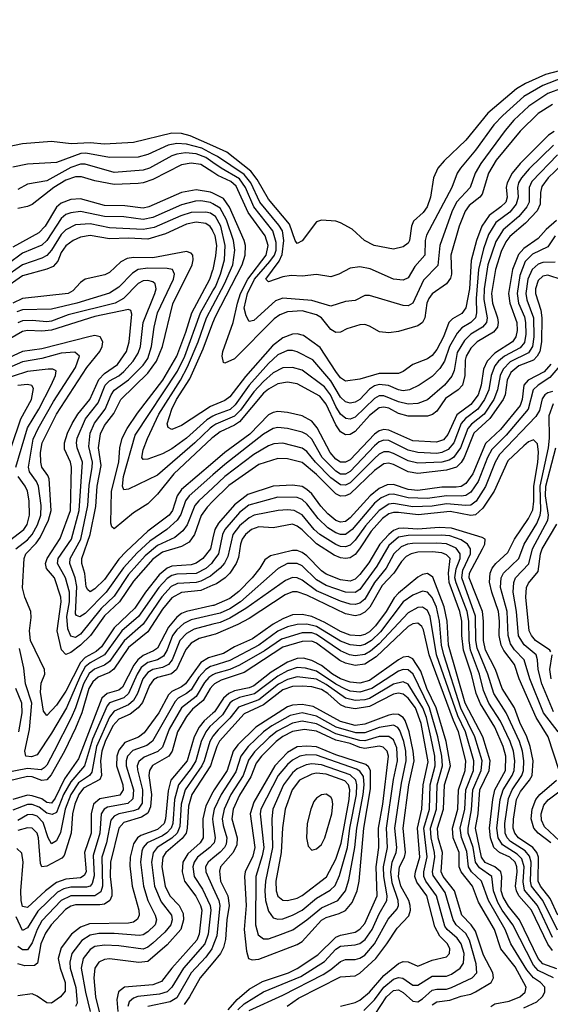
# Model space of a CAD drawing. Header units: inches. Extents: x 501365 to 657855, y 482276 to 547543.
# Tile 768 of 957: x 609198 to 611400, y 533059 to 537147. Entities that reach past the tile are written whole.
import ezdxf

# ---------------------------------------------------------------- set-up
doc = ezdxf.new("R2010")
doc.units = ezdxf.units.IN
doc.header["$MEASUREMENT"] = 0
doc.layers.add('A6503', color=7, linetype='Continuous')
doc.layers.add('A6513', color=7, linetype='Continuous')

msp = doc.modelspace()

# ---------------------------------------------------------------- linework, layer by layer
at = {"layer": 'A6503', "color": 5}
for points, elevation in [([(610000, 536623), (609905.3, 536665.3), (609870, 536674.3), (609830, 536675.7), (609670, 536637), (609550, 536630.3), (609490, 536636.2), (609411.1, 536631.1), (609330, 536641.1), (609210, 536631.4), (609150, 536619.5), (609050, 536624.8), (608947.3, 536670), (608926, 536710), (608819.7, 536830), (608774.9, 536914.9), (608730, 536965.2), (608710, 536998.9), (608699, 537050), (608696.6, 537176.6)], 3020), ([(610000, 536588.9), (609953.3, 536613.3), (609890, 536630.9), (609850, 536633.6), (609814.3, 536625.7), (609730, 536587.6), (609690, 536576.4), (609570, 536574.7), (609472.8, 536592.8), (609451.9, 536591.9), (609350, 536554.1), (609230, 536547.3), (609170, 536535.3)], 3040), ([(610000, 536554), (609970, 536575.1), (609930, 536590.3), (609886.3, 536593.7), (609850.8, 536589.2), (609830, 536581.4), (609737, 536530), (609710, 536521.9), (609590, 536513.2), (609470, 536547.2), (609450, 536547.6), (609410, 536533.2), (609310, 536478.2), (609230, 536464.2), (609190, 536442.6)], 3060), ([(610000, 536513.4), (609950, 536545.7), (609910, 536550.9), (609870, 536544.7), (609750, 536483.1), (609710, 536469.1), (609690, 536467), (609590, 536463.4), (609510, 536478.5), (609455, 536495), (609430, 536494.8), (609390, 536480.2), (609339.6, 536450), (609250, 536379.9), (609230, 536371.2), (609190, 536363.5)], 3080), ([(610000, 536426.6), (609990, 536431.6), (609930, 536441.1), (609870, 536429.4), (609734.1, 536370), (609710, 536365.2), (609634.6, 536374.6), (609550, 536375), (609450, 536403.5), (609410, 536400.8), (609370, 536384.7), (609350, 536368.3), (609303.1, 536290), (609277.8, 536262.2), (609170, 536202.7)], 3120), ([(610000, 536382.9), (609990, 536388.8), (609950, 536394.6), (609927, 536393), (609870, 536378.8), (609750, 536325.8), (609710, 536316.9), (609630, 536329), (609550, 536330.4), (609450, 536351.4), (609410, 536345.5), (609390, 536338), (609370, 536322.1), (609310, 536230.6), (609290, 536211.1), (609210, 536177.7), (609150, 536133.2)], 3140), ([(610000, 536337), (609990, 536343.3), (609970, 536348.2), (609910, 536346.2), (609866.7, 536333.3), (609756.2, 536283.9), (609710, 536275.4), (609570, 536282.6), (609490, 536300.2), (609430, 536295.4), (609390, 536274.3), (609370, 536255.3), (609329.6, 536190.4), (609310, 536167.9), (609290, 536156.8), (609210, 536129.5), (609130, 536074)], 3160), ([(610000, 536268.6), (609996.3, 536276.4), (609988.2, 536288.2), (609970, 536300.3), (609930, 536305.9), (609890, 536298.3), (609802.5, 536257.5), (609730, 536235.4), (609650, 536240.1), (609570, 536237.2), (609490, 536250.8), (609450, 536244.9), (609419.3, 536230), (609390, 536208.7), (609370, 536180.5), (609355.8, 536144.2), (609337, 536123), (609310, 536111), (609210, 536083.7), (609130, 536027.7)], 3180), ([(610000, 535308), (609870, 535196.8), (609852, 535170), (609832.8, 535110), (609818.5, 535090), (609730, 535023.4), (609640.1, 534939.9), (609610, 534907.6), (609550, 534823.4), (609510, 534784), (609490, 534772.1), (609480.2, 534780.2), (609473.2, 534793.2), (609467.7, 534847.7), (609455.1, 534890), (609455.5, 534910), (609490.1, 535009.9), (609513.3, 535126.7), (609520, 535210), (609536.5, 535296.5), (609525.1, 535370), (609532.7, 535427.3), (609550, 535461.8), (609588, 535512), (609617.4, 535570), (609730, 535679.8), (609766, 535730), (609790.8, 535790), (609833.2, 535966.8), (609913.8, 536130), (609918.4, 536150), (609916.1, 536170), (609910, 536178.3), (609890, 536184.1), (609750, 536157.8), (609670, 536159.3), (609644.5, 536155.5), (609618.3, 536141.7), (609570, 536098.1), (609551.7, 536088.3), (609470, 536069.9), (609450, 536055.8), (609418.5, 536021.5), (609399, 536010), (609210, 535989.5), (609170, 535970.4)], 3220), ([(610000, 535256.9), (609901.3, 535170), (609886.7, 535150), (609867, 535093), (609851.1, 535068.9), (609809.2, 535030.8), (609737.8, 534982.2), (609685.6, 534934.4), (609628.1, 534871.9), (609557.2, 534770), (609470, 534681.2), (609448, 534668), (609434.1, 534674.1), (609430, 534680.9), (609434.6, 534794.6), (609428.7, 534830), (609405.6, 534890), (609407.6, 534910), (609451.5, 534990), (609481.2, 535130), (609486.7, 535213.3), (609499.1, 535290), (609499.6, 535310), (609484.6, 535375.4), (609491, 535430), (609507.7, 535472.3), (609553.1, 535530), (609577.3, 535590), (609590, 535608.6), (609650, 535651.9), (609710, 535713.1), (609730, 535741.1), (609745.5, 535790), (609755.7, 535870), (609770.2, 535930), (609835.6, 536070), (609840.5, 536090), (609832, 536110), (609810, 536114.6), (609730, 536115.7), (609690.2, 536109.8), (609665.5, 536094.4), (609610, 536036.5), (609570, 536011.3), (609435.5, 535970), (609330, 535945.2), (609210, 535942.1), (609186.4, 535933.6)], 3240), ([(610000, 535413.1), (609996.1, 535410), (609837.7, 535262.3), (609770, 535177.4), (609730, 535137.1), (609670, 535100.4), (609590, 535034), (609581, 535041), (609576.5, 535056.5), (609579.2, 535190), (609608.9, 535310), (609612.9, 535370), (609622.8, 535410), (609643.9, 535450), (609686.7, 535513.3), (609792.7, 535650), (609849.8, 535750), (609887.7, 535850), (609912.3, 535930), (609987, 536070), (610000, 536108.9)], 3180), ([(610000, 535204.1), (609941.6, 535150), (609924.8, 535130), (609893, 535050), (609875, 535025), (609842.2, 534997.8), (609770, 534963.6), (609718.9, 534921.1), (609650, 534844), (609590, 534754.2), (609536.7, 534703.3), (609450, 534595.4), (609430, 534582.8), (609410, 534588.3), (609397.8, 534617.8), (609393.8, 534670), (609404.3, 534730), (609404, 534770), (609388.5, 534830), (609354.4, 534890), (609357.5, 534910), (609412.9, 534990), (609444.4, 535110), (609458.4, 535310), (609436.8, 535370), (609433.6, 535390), (609436.5, 535410), (609470.4, 535490), (609524.1, 535555.9), (609552, 535630), (609570, 535647.1), (609610, 535669.1), (609630, 535685.9), (609669.4, 535730), (609690, 535762), (609698.9, 535790), (609710.2, 535889.8), (609758.9, 536010), (609764.3, 536030), (609760.7, 536050), (609750, 536058.7), (609730, 536065), (609710, 536062.5), (609690, 536051.5), (609628.4, 535990), (609593.6, 535970), (609398.9, 535921.1), (609330, 535895.3), (609310, 535892.4), (609250, 535897.9), (609210, 535896.5), (609190, 535888.3)], 3260), ([(610000, 535459.2), (609988.3, 535451.7), (609925.4, 535390), (609770, 535256), (609650, 535197.9), (609630, 535195.8), (609625.1, 535210), (609628.4, 535250), (609677.2, 535422.8), (609852.3, 535687.7), (609882.8, 535750), (609947.7, 535930), (610000, 536021.3)], 3160), ([(610000, 535147.7), (609976.1, 535123.9), (609951.8, 535088.2), (609923, 535010), (609901.3, 534978.7), (609870, 534959.7), (609790, 534936.4), (609750, 534907.1), (609670, 534816), (609612.1, 534730), (609550, 534672.3), (609491.8, 534590), (609450, 534550), (609410, 534519.4), (609390, 534511.1), (609371.2, 534531.2), (609352.7, 534610), (609370, 534729.9), (609368.2, 534750), (609341.8, 534830), (609308.5, 534868.5), (609305, 534890), (609311.7, 534910), (609366.1, 534993.9), (609408.2, 535110), (609413.5, 535290), (609409.4, 535310), (609384.2, 535364.2), (609383.2, 535390), (609395.8, 535430), (609415.3, 535470), (609438.8, 535510), (609489.3, 535570.7), (609526.1, 535653.9), (609550, 535678), (609604, 535716), (609641.2, 535770), (609652, 535810), (609664, 535924), (609659.3, 535939.3), (609650, 535943.4), (609510, 535915.1), (609330, 535858.2), (609290, 535854.1), (609230, 535856.5), (609210, 535852.4), (609130, 535807.4)], 3280), ([(610000, 535500.6), (609974.4, 535485.6), (609890.1, 535410), (609830, 535365), (609790, 535344.1), (609730, 535322.9), (609710, 535321.2), (609705.4, 535330), (609710, 535361.5), (609728.1, 535408.1), (609776, 535510), (609866, 535650), (609894.4, 535705.6), (609938.2, 535810), (609973.2, 535910), (610000, 535959.8)], 3140), ([(610000, 535545.9), (609990, 535541.8), (609870, 535462.9), (609830, 535445.9), (609814.5, 535454.5), (609809.9, 535469.9), (609829.6, 535529.6), (609849.4, 535570), (609903.9, 535656.1), (609959.3, 535780.7), (610000, 535888)], 3120), ([(610000, 534996.2), (609989.2, 534950), (609958.7, 534910), (609930, 534890.4), (609910, 534883.8), (609830, 534878.4), (609809.4, 534870), (609777.2, 534842.8), (609720.3, 534770), (609675.8, 534704.2), (609590, 534623), (609537.2, 534542.8), (609515.4, 534524.6), (609470, 534499), (609450, 534478.9), (609390, 534359.3), (609350, 534300.9), (609310, 534258), (609297, 534277), (609284.3, 534355.7), (609287.2, 534392.8), (609302, 534430), (609300.2, 534450), (609242.4, 534570), (609238.5, 534610), (609245.7, 534665.7), (609244.2, 534690), (609218.8, 534750), (609208.8, 534788.8), (609215.8, 534910), (609223.5, 534930), (609266, 534974), (609282.5, 534997.5), (609316.8, 535070), (609328.8, 535110), (609320.6, 535240.6), (609315.3, 535255.3), (609289.9, 535290), (609285, 535310), (609283.6, 535350), (609291.3, 535390), (609350.6, 535509.4), (609476.9, 535703.1), (609530, 535770.1), (609540.7, 535790), (609542.7, 535810), (609532.1, 535830), (609510, 535835.3), (609490, 535832.4), (609290, 535780.3), (609210, 535770.2), (609110, 535723.8)], 3320), ([(609182, 534950), (609230, 534988.1), (609250.1, 535009.9), (609272, 535050), (609285.1, 535090), (609287.4, 535130), (609276, 535210), (609267.4, 535230), (609238.3, 535270), (609235, 535290), (609254.2, 535405.8), (609274.4, 535450), (609338, 535562), (609430, 535703.4), (609446.7, 535750), (609427.1, 535767.1), (609370, 535762.2), (609290, 535740), (609210, 535726.6), (609130, 535692.5)], 3340), ([(609182.4, 535290), (609230, 535453.1), (609277.2, 535530), (609328.8, 535630), (609347.1, 535670), (609349, 535689), (609335.6, 535695.6), (609316.1, 535696.1), (609230, 535686.2), (609110, 535648.4)], 3360), ([(609164.4, 535375.6), (609203.2, 535490), (609247.3, 535570), (609255.4, 535615.4), (609247.8, 535627.8), (609230, 535632.3), (609190, 535628.1)], 3380), ([(609155.5, 534984.5), (609214.7, 535030), (609228.6, 535051.4), (609239.2, 535090), (609236.9, 535150), (609229.6, 535189.6), (609220.5, 535210), (609191.6, 535250)], 3360), ([(610000, 534897.5), (609994.6, 534890), (609970, 534868.8), (609930, 534848.6), (609850, 534845.4), (609830, 534840), (609810, 534827.6), (609775.8, 534790), (609691.4, 534670), (609622.2, 534610), (609550, 534510.2), (609490, 534477.4), (609470, 534460.6), (609450, 534424.8), (609392.2, 534290), (609330, 534185.4), (609270, 534095.5), (609246.3, 534086.3), (609223.2, 534090), (609219.5, 534110), (609239.2, 534200.8), (609247.7, 534310), (609221.7, 534390), (609214.9, 534454.9), (609196.8, 534536.8)], 3340), ([(610000, 534844.8), (609990, 534836.6), (609950, 534815.8), (609929.7, 534810.3), (609853.2, 534806.8), (609826.6, 534793.4), (609788.3, 534751.7), (609710, 534637.4), (609631.6, 534568.5), (609570, 534483.1), (609550, 534467.8), (609509, 534451), (609486.7, 534433.3), (609462.4, 534390), (609429.5, 534290.5), (609411.1, 534248.9), (609341.4, 534110), (609310, 534052.9), (609298.9, 534041.1), (609286.8, 534033.2), (609230, 534038.6), (609130, 534019)], 3360), ([(610000, 534799.3), (609950, 534776.7), (609870, 534768.6), (609830, 534746.7), (609790, 534699.7), (609730, 534606.1), (609650, 534541.1), (609588.8, 534451.2), (609570, 534436.7), (609523.1, 534416.9), (609501.7, 534398.3), (609484.3, 534370), (609455.3, 534270), (609430, 534205.3), (609384, 534110), (609327.8, 534012.2), (609310, 533991.2), (609290, 533988.3), (609250, 534003.6), (609230, 534005), (609150, 533986)], 3380), ([(610000, 534714.8), (609890, 534690.8), (609870, 534681.5), (609850, 534666.2), (609814.9, 534625.1), (609770, 534538.4), (609753.8, 534526.2), (609710, 534508), (609687.6, 534490), (609672.1, 534467.9), (609624.5, 534375.5), (609610, 534363.8), (609560.7, 534350), (609539.2, 534330), (609442.1, 534077.9), (609384.2, 533995.8), (609345.4, 533914.6), (609330, 533894.4), (609310, 533896.6), (609290, 533911.9), (609250, 533925.6), (609230, 533927.2), (609170, 533909.7)], 3420), ([(610000, 534676.2), (609910, 534656.1), (609879.3, 534640.7), (609850, 534614.5), (609832.1, 534590), (609809.6, 534530.4), (609794.8, 534505.2), (609770, 534490.2), (609730, 534479.1), (609702.5, 534457.4), (609685.5, 534430), (609650, 534349.2), (609630, 534332.1), (609570, 534310.7), (609561.1, 534298.9), (609500.3, 534159.7), (609466.4, 534050), (609410, 533983.6), (609379.1, 533930), (609350, 533856.4), (609332.9, 533847.1), (609310, 533853.4), (609278.4, 533878.4), (609250, 533888.4), (609230, 533888.5), (609170, 533864.8)], 3440), ([(610000, 534637.1), (609922.7, 534617.3), (609890, 534599), (609863.1, 534570), (609830.8, 534490), (609815.7, 534470), (609790, 534457), (609750, 534448.8), (609730, 534437.6), (609709.5, 534410), (609686.9, 534350), (609670, 534321), (609650, 534303.2), (609590, 534276.3), (609570, 534251.1), (609516.2, 534130), (609496.7, 534023.3), (609487.2, 534010), (609441.5, 533978.5), (609410.2, 533930), (609386.7, 533870), (609367.7, 533772.3), (609350, 533737.7), (609330, 533726), (609316.7, 533750), (609294.9, 533814.9), (609270, 533840.1), (609250, 533848), (609230, 533845.5), (609190, 533822.1)], 3460), ([(610000, 534593.8), (609942.4, 534577.6), (609910, 534559.3), (609887.7, 534532.3), (609848.3, 534450), (609828, 534432), (609770, 534415.5), (609753.9, 534406.1), (609737.3, 534382.7), (609707, 534313), (609689.9, 534290.1), (609656.3, 534263.7), (609610, 534242.8), (609584.9, 534215.1), (609552, 534150), (609538.6, 534110), (609533.3, 534070), (609536.8, 534010), (609530, 533992.8), (609462.7, 533957.3), (609443.3, 533930), (609426.5, 533890), (609417, 533850), (609411.1, 533770), (609382.7, 533677.3), (609373.3, 533666.7), (609310, 533632.9), (609290, 533630.6), (609284.6, 533644.6), (609276.3, 533750), (609270, 533770), (609250, 533790.9), (609230, 533791.9), (609190, 533780.6)], 3480), ([(610000, 534503.4), (609982, 534498), (609950, 534479.1), (609885.8, 534390), (609870, 534377.3), (609830, 534357.7), (609815.4, 534344.6), (609775, 534270), (609714.1, 534185.9), (609691.4, 534168.6), (609633.9, 534146.1), (609610, 534114.7), (609601.2, 534090), (609599.9, 534050), (609625.6, 533970), (609627.5, 533950), (609612.9, 533927.1), (609530, 533911.9), (609504.7, 533890), (609494, 533850), (609494.1, 533770), (609466.6, 533690), (609473.1, 533610), (609466, 533594), (609450, 533585), (609390, 533578.8), (609350, 533564.7), (609305.2, 533530), (609230, 533460.9), (609210, 533465.3), (609203.6, 533490), (609202.1, 533530), (609212.4, 533650), (609206.7, 533686.7), (609186.1, 533706.1)], 3520), ([(610000, 534465.2), (609990, 534462.2), (609970, 534450), (609941.8, 534418.2), (609910, 534365.6), (609890.9, 534349.1), (609856.3, 534330), (609843.4, 534316.6), (609748.6, 534151.4), (609725.9, 534134.1), (609667.1, 534112.9), (609645.6, 534090), (609639.2, 534070), (609639.3, 534050), (609670.4, 533950), (609668, 533912), (609646.9, 533893.1), (609562.4, 533877.6), (609548.2, 533870), (609536.4, 533850), (609530.2, 533770), (609502.7, 533677.3), (609507.4, 533592.6), (609499.2, 533560.8), (609490, 533550), (609474.9, 533545.1), (609410, 533546), (609380.8, 533539.2), (609354.6, 533525.4), (609273.8, 533446.2), (609230, 533376.8), (609210, 533366.4), (609182.5, 533422.5)], 3540), ([(610000, 534426.6), (609983.6, 534416.4), (609965, 534395), (609930, 534337.6), (609870, 534289.6), (609818.7, 534201.3), (609790, 534127.3), (609771.5, 534108.5), (609714.8, 534085.2), (609691.9, 534068.1), (609685.7, 534050), (609686.5, 534033.5), (609707.6, 533950), (609706.1, 533893.9), (609689.2, 533870), (609670, 533862.1), (609609.5, 533850), (609590, 533840.7), (609576.2, 533823.8), (609557.7, 533730), (609538.5, 533670), (609541, 533550), (609534.1, 533525.9), (609510, 533509.2), (609410.6, 533509.4), (609369.6, 533490.4), (609290, 533405.3), (609270.1, 533370.1), (609250, 533314.8), (609230, 533285), (609210, 533285.7), (609190, 533299.7)], 3560), ([(610000, 534383.1), (609989, 534371), (609959, 534321), (609914.9, 534285.1), (609890, 534254.3), (609853.2, 534190), (609830.3, 534110), (609816.9, 534090), (609749.5, 534050.5), (609736.1, 534030), (609734.3, 534010), (609745.4, 533930), (609741.1, 533878.9), (609730, 533852.6), (609703.7, 533836.2), (609630, 533814.8), (609609.3, 533790.7), (609574.1, 533650), (609574, 533590), (609580.1, 533530), (609579.7, 533510), (609571.4, 533490), (609550, 533475.6), (609530, 533472), (609430, 533472.8), (609410, 533467), (609387.5, 533452.5), (609329, 533390), (609304.9, 533355.1), (609286, 533310), (609271.8, 533230), (609259, 533221), (609219.3, 533219.3), (609190, 533227.8)], 3580), ([(609194.5, 534190), (609208.3, 534270), (609206.9, 534310), (609182.1, 534370)], 3360), ([(610000, 534267.5), (609963.7, 534236.3), (609943.2, 534210), (609921.7, 534170), (609892.8, 534070), (609825.9, 533990), (609814.6, 533945.4), (609803.4, 533830), (609797, 533810), (609770, 533785.2), (609700, 533760), (609686.4, 533750), (609670, 533725), (609655.8, 533670), (609654.6, 533634.6), (609664.1, 533550), (609692.8, 533450), (609694, 533430), (609687.3, 533412.7), (609670, 533400.1), (609650, 533395.9), (609487, 533393), (609450, 533379.7), (609412.9, 533350), (609370, 533293.4), (609358.2, 533250), (609365.5, 533210), (609386.4, 533150), (609386.5, 533113.5), (609366.7, 533090), (609330, 533064.1), (609310, 533064.9), (609270, 533093.9), (609250, 533103.1), (609190, 533095.2)], 3620), ([(610000, 534224), (609987.7, 534212.3), (609970.4, 534190), (609950.8, 534150), (609928.8, 534070), (609910, 534037.8), (609856.6, 533970), (609840.2, 533910), (609833.8, 533810), (609826.2, 533790), (609808.9, 533771.1), (609790, 533759.1), (609726.3, 533730), (609710, 533710), (609704.7, 533695.3), (609699.5, 533650), (609711.5, 533550), (609729.5, 533490), (609759.9, 533430), (609765.9, 533410), (609760.1, 533390), (609730, 533360.8), (609710, 533348.4), (609694.9, 533345.1), (609590, 533353.5), (609526.8, 533353.2), (609490, 533346.7), (609455.8, 533324.2), (609413.8, 533270), (609405.5, 533234.5), (609407.3, 533210), (609430.7, 533129.3), (609436.2, 533063.8), (609430, 533050)], 3640), ([(610000, 534172), (609998.4, 534170), (609987.6, 534150), (609964, 534070), (609954, 534050), (609884.1, 533950), (609867.6, 533890), (609863, 533797), (609851.5, 533770), (609830, 533749.8), (609768.4, 533710), (609751.3, 533688.6), (609744.8, 533650), (609757.5, 533550), (609784.8, 533484.8), (609827.8, 533430), (609830.6, 533410), (609824.7, 533390), (609800.7, 533359.3), (609750, 533312.8), (609730, 533296.4), (609710, 533289), (609610, 533302.5), (609550, 533305.1), (609510, 533299.5), (609490, 533287.3), (609461.9, 533250), (609453.4, 533210), (609470.6, 533110), (609490.9, 533030)], 3660), ([(610000, 534079.4), (609990.4, 534050), (609912.2, 533930), (609897.9, 533882.1), (609893.6, 533790), (609888.4, 533770), (609872.4, 533747.6), (609803.9, 533690), (609791.7, 533670), (609787.8, 533630), (609801.9, 533550), (609821.2, 533510), (609860.5, 533470), (609876.8, 533436.8), (609878.1, 533410), (609866.2, 533370), (609810, 533306.7), (609730, 533236.6), (609692.8, 533232.8), (609570, 533248.1), (609550, 533245.7), (609525.9, 533234.1), (609510.1, 533209.9), (609505.6, 533170), (609512.8, 533090), (609538.1, 532990)], 3680), ([(610000, 533940.8), (609970, 533883), (609958.4, 533830), (609959.4, 533750), (609946.6, 533730), (609896.3, 533683.7), (609875.4, 533650), (609872.2, 533610), (609882.1, 533570), (609928.8, 533508.8), (609948.8, 533470), (609953.8, 533450), (609942.6, 533350), (609933.8, 533326.2), (609828.7, 533210), (609785.8, 533154.2), (609750, 533140.9), (609632.6, 533130), (609608.1, 533111.9), (609601.2, 533078.8), (609605.3, 533030)], 3720), ([(610000, 533840.5), (609998.1, 533830), (610000, 533816)], 3740), ([(610000, 533724.8), (609986.9, 533710), (609936.1, 533670), (609922.5, 533650), (609916.6, 533630), (609921.6, 533590), (609957.1, 533537.1), (609989, 533470), (609991.1, 533450), (609979.8, 533350), (609966, 533310), (609877.8, 533210), (609829.4, 533130.6), (609810, 533111.1), (609778, 533102), (609688.3, 533091.7), (609670, 533084.9), (609652.8, 533070), (609646.2, 533050)], 3740), ([(610000, 533666.4), (609979.6, 533650), (609969.8, 533630), (609970.1, 533609.9), (610000, 533544.6)], 3760), ([(610000, 533301), (609996, 533290), (609970, 533254.8), (609910, 533190), (609850, 533086.8), (609822.1, 533070), (609729.8, 533050.2)], 3760), ([(610000, 533232.3), (609947.3, 533170), (609903.4, 533090), (609880.8, 533059.2)], 3780)]:
    msp.add_lwpolyline(points, dxfattribs=dict(at, elevation=elevation))
at = {"layer": 'A6513', "color": 5}
for points, elevation in [([(611590, 536959.5), (611370, 536873.8), (611290, 536828.1), (611203.3, 536750), (611166.3, 536710), (611090, 536605.4), (611027.4, 536530), (611014.5, 536510), (610991.6, 536450), (610887.2, 536252.8), (610881.4, 536230), (610879.4, 536170), (610837.6, 536122.4), (610810, 536074.9), (610790, 536065.8), (610750, 536069.4), (610652.2, 536112.2), (610610, 536121.5), (610570, 536115.2), (610522.4, 536090), (610490, 536079.4), (610430, 536089.8), (610370, 536082), (610325.2, 536085.2), (610290, 536079.2), (610230, 536059.2), (610219.9, 536070), (610274.8, 536145.2), (610287.9, 536172.1), (610294.5, 536230), (610288.1, 536270), (610274, 536294), (610195, 536390), (610156.9, 536470), (610130, 536504.2), (610019, 536579), (610000, 536588.9)], 3040), ([(611470, 536943.3), (611380.2, 536919.8), (611297.4, 536882.6), (611259.9, 536860.1), (611140.8, 536759.2), (611050, 536646.7), (610959.4, 536560.6), (610933.5, 536530), (610916, 536490), (610903, 536410), (610889.3, 536370), (610872.8, 536347.2), (610832, 536310), (610824.6, 536290), (610815.7, 536230), (610810, 536219.4), (610790, 536203.8), (610750, 536194.7), (610669.9, 536209.9), (610628.7, 536230), (610577.8, 536277.8), (610530, 536304.2), (610510, 536311.1), (610450, 536314.5), (610430, 536307.4), (610370.4, 536229.6), (610350, 536217.7), (610341.1, 536230), (610318.1, 536298.1), (610230, 536402.2), (610183.7, 536483.7), (610157.9, 536517.9), (610057.4, 536597.4), (610000, 536623)], 3020), ([(611450, 536863.1), (611390, 536840), (611311.9, 536788.1), (611249.7, 536730), (611212.5, 536687.5), (611112, 536550), (611089.1, 536510), (611067.8, 536450), (611011.6, 536390), (610991.9, 536350), (610942.1, 536210), (610933.7, 536126.3), (610874, 536066), (610829.3, 535970.7), (610810, 535959.1), (610790, 535959.9), (610650, 536002.5), (610630, 536002.3), (610590, 535981), (610550, 535976.6), (610490, 535958.4), (610410, 535981), (610290, 535990.7), (610260, 535979.9), (610170, 535897.8), (610150, 535893.7), (610137.5, 535917.5), (610130, 535950), (610144, 536010), (610173.2, 536070), (610236.8, 536143.2), (610254.9, 536170), (610261.8, 536190), (610262.7, 536222.7), (610249.1, 536270), (610169.5, 536369.5), (610135.2, 536450), (610110, 536485.7), (610034.1, 536530), (610000, 536554)], 3060), ([(611410, 536795.1), (611350, 536758.2), (611275.9, 536684.1), (611175.5, 536564.5), (611143.6, 536510), (611117.3, 536422.7), (611107.4, 536410), (611063.9, 536376.1), (611047.5, 536352.5), (611022.5, 536290), (610987.4, 536170), (610990.3, 536090), (610985.6, 536074.4), (610970, 536050.9), (610910.6, 536009.4), (610896, 535990), (610887.9, 535970), (610879.1, 535910), (610870.1, 535890), (610850, 535875.5), (610770, 535853.2), (610730, 535847.3), (610691.3, 535851.4), (610650, 535875.3), (610630, 535881.3), (610610, 535880.4), (610555.9, 535864.1), (610530, 535849.9), (610510, 535848.6), (610490, 535860.3), (610450, 535909.6), (610430, 535922.4), (610370, 535938.1), (610310, 535934.9), (610277.9, 535922.1), (610254.8, 535905.2), (610090, 535739.3), (610050, 535720.6), (610044.3, 535724.3), (610038.1, 535750), (610040.9, 535770), (610084.6, 535890), (610101.3, 535970), (610114.4, 536010), (610145.3, 536070), (610220.9, 536170), (610229.2, 536210), (610216.6, 536250), (610146.6, 536346.6), (610096.3, 536456.3), (610074.7, 536474.7), (610020.3, 536500.2), (610000, 536513.4)], 3080), ([(611416.7, 536683.3), (611392.8, 536667.2), (611275.3, 536550), (611242.5, 536510), (611220.7, 536470), (611217.9, 536450), (611221.3, 536410), (611215.4, 536390), (611195.7, 536370), (611146.3, 536333.7), (611115.9, 536290), (611093.5, 536230), (611072.5, 536147.5), (611065.3, 536030), (611050, 535951.2), (611032.5, 535927.5), (610994.5, 535905.5), (610979.5, 535890), (610957.7, 535830), (610930, 535777.2), (610910, 535752.3), (610890, 535738.6), (610830, 535716), (610790, 535686.3), (610770, 535678.5), (610690, 535678.8), (610610, 535654.8), (610550, 535646.9), (610530, 535660.1), (610510, 535686.3), (610445.6, 535785.6), (610376.5, 535836.5), (610350, 535843.2), (610330, 535841.9), (610290, 535826.6), (610247.2, 535792.8), (610134.5, 535665.5), (610070, 535581.2), (610050, 535566.3), (610000, 535545.9)], 3120), ([(611413.3, 536626.7), (611312.1, 536527.9), (611280.2, 536490), (611268.8, 536470), (611264.3, 536450), (611267.7, 536410), (611259, 536381), (611231.8, 536348.2), (611175, 536305), (611144.5, 536255.5), (611123.7, 536196.3), (611102.5, 536110), (611092.9, 535990), (611094.5, 535930), (611089.7, 535910), (611070, 535890.6), (611032.6, 535867.4), (611014, 535846), (610981.9, 535790), (610961.9, 535730), (610941.5, 535698.5), (610910, 535666.2), (610856.3, 535630), (610815.9, 535610), (610790, 535606.6), (610770, 535610.2), (610728.5, 535628.5), (610690, 535632.8), (610670, 535626.9), (610650, 535613.4), (610610, 535570.7), (610590, 535559.8), (610570, 535555.2), (610550, 535560.4), (610530, 535579.9), (610490, 535647.7), (610414.6, 535734.6), (610350, 535768.4), (610330, 535774.4), (610310, 535774.4), (610270, 535756.4), (610230, 535719.5), (610150, 535630.2), (610092.1, 535547.9), (610071.9, 535528.1), (610010, 535506.4), (610000, 535500.6)], 3140), ([(611430, 536586.1), (611324.1, 536475.9), (611312.8, 536450), (611313.3, 536390), (611303.3, 536370), (611269.8, 536330), (611204.9, 536275.1), (611173.8, 536226.2), (611141.6, 536130), (611125.8, 536030), (611125.1, 535985.1), (611138.8, 535910), (611135.1, 535890), (611118.4, 535870), (611070, 535841.6), (611044.1, 535815.9), (611014.5, 535765.5), (611001.6, 535690), (610992.2, 535667.8), (610960.6, 535630), (610890, 535569.1), (610850, 535554.3), (610810, 535551), (610770, 535560.3), (610710, 535585.3), (610690, 535585), (610670, 535575.1), (610590, 535496.9), (610570, 535488.3), (610551.9, 535491.9), (610530, 535509.9), (610510, 535541.5), (610488.7, 535590), (610462.6, 535622.6), (610370, 535692.2), (610330, 535703.1), (610290, 535701.9), (610250, 535681.6), (610210, 535644.9), (610170, 535601.8), (610114, 535526), (610090, 535500.6), (610012.7, 535467.3), (610000, 535459.2)], 3160), ([(611450, 536545.9), (611392, 536490), (611365.9, 536454.1), (611359.9, 536430), (611358.6, 536381.4), (611345.9, 536354.1), (611297.7, 536302.3), (611232.7, 536247.3), (611215.7, 536224.3), (611195.8, 536184.2), (611172.7, 536110), (611155.8, 536010), (611161, 535970), (611180.6, 535910), (611183.9, 535890), (611180.6, 535870), (611165.3, 535850), (611097, 535810), (611070, 535783), (611051, 535750), (611046.9, 535733.1), (611046, 535670), (611035.8, 535630), (611018.5, 535610), (610965.8, 535574.2), (610930, 535521.8), (610911.9, 535508.1), (610890, 535501.6), (610810, 535501.6), (610770, 535512.8), (610730, 535534.1), (610710, 535538.8), (610690, 535535.8), (610650, 535503.6), (610590, 535437.8), (610570, 535424.9), (610550, 535423.3), (610530, 535436.5), (610510, 535464.8), (610470, 535550.3), (610443.9, 535583.9), (610350, 535635.4), (610310, 535641.7), (610270, 535635.2), (610230, 535613.5), (610210, 535596.2), (610110, 535477.6), (610090, 535463.6), (610030, 535436.4), (610000, 535413.1)], 3180), ([(610000, 535888), (610010, 535914.4), (610121.4, 536130), (610134.2, 536170), (610134.7, 536210), (610129.2, 536230), (610069, 536369), (610044.2, 536404.2), (610000, 536426.6)], 3120), ([(610000, 535959.8), (610048.5, 536050), (610082, 536130), (610090.8, 536190), (610085, 536230), (610056.6, 536316.6), (610030, 536365), (610000, 536382.9)], 3140), ([(610000, 536021.3), (610010, 536038.7), (610032, 536090), (610047.8, 536150), (610050.7, 536210), (610032.9, 536290), (610010.5, 536330.5), (610000, 536337)], 3160), ([(611426.8, 536313.2), (611383.6, 536276.4), (611350, 536238.9), (611290, 536197), (611268.4, 536171.6), (611243.9, 536110), (611226.6, 536010), (611232.4, 535970), (611262, 535890), (611262.9, 535857.1), (611257.2, 535830), (611243.5, 535810), (611170, 535762.7), (611137.9, 535730), (611123.6, 535696.4), (611114.1, 535630), (611100.9, 535590), (611070.3, 535549.7), (611012.8, 535507.2), (610975.5, 535424.5), (610956.8, 535403.2), (610927.5, 535392.5), (610830, 535399.3), (610730, 535442.9), (610710, 535445.2), (610690, 535439.7), (610670, 535425.8), (610570, 535319.6), (610550, 535309.5), (610530, 535310.2), (610510, 535323.2), (610486, 535350), (610432.3, 535452.3), (610410, 535480.6), (610370, 535501.9), (610310, 535515.7), (610270, 535520.1), (610250, 535516.6), (610230, 535506.6), (610153.2, 535426.8), (610050, 535350.7), (610000, 535308)], 3220), ([(610000, 536108.9), (610000.4, 536110), (610012.7, 536167.3), (610015.6, 536210), (610009.1, 536249.1), (610000, 536268.6)], 3180), ([(611420.7, 536250), (611390, 536203.5), (611326.8, 536173.2), (611296.7, 536143.3), (611274.3, 536085.7), (611262.5, 536010), (611268.6, 535970), (611292.8, 535912.8), (611297.3, 535890), (611298.4, 535841.6), (611292.7, 535807.3), (611275.6, 535784.4), (611210, 535750), (611185.7, 535730), (611170.3, 535710), (611155.2, 535670), (611145.7, 535610), (611127.6, 535570), (611100, 535530), (611048.3, 535491.7), (611030.7, 535470), (610999.6, 535390), (610977, 535363), (610950.2, 535349.8), (610930, 535346.5), (610850, 535350.2), (610810, 535360.3), (610730, 535400.2), (610710, 535401.5), (610690, 535394), (610670, 535377.9), (610570, 535271.1), (610550, 535260.4), (610530, 535260.8), (610510, 535272.1), (610454, 535330), (610410, 535406.3), (610390, 535425), (610370, 535434.6), (610310, 535450.3), (610270, 535453.9), (610250, 535449.6), (610210, 535425.9), (610050, 535300.9), (610000, 535256.9)], 3240), ([(611420, 536140), (611370, 536138.4), (611350, 536132.1), (611325.5, 536110), (611307.2, 536070), (611299, 536010), (611303.6, 535983.6), (611330.4, 535910), (611332.5, 535830), (611326.6, 535790), (611310, 535763.7), (611233.7, 535726.3), (611204.1, 535695.9), (611191.7, 535670), (611181.8, 535610), (611165.4, 535570), (611125.3, 535510), (611072.7, 535467.3), (611058, 535450), (611027.1, 535370), (610998.9, 535330), (610981, 535319), (610950, 535310.2), (610850, 535306), (610810, 535315.9), (610750, 535346.7), (610730, 535353.1), (610710, 535353), (610690, 535343.4), (610670, 535325.8), (610570, 535224.9), (610550, 535215.1), (610530, 535215.6), (610490, 535245.6), (610426.3, 535310), (610390, 535354.7), (610370, 535368.7), (610290, 535389), (610253.3, 535386.7), (610230, 535377.9), (610170, 535342.6), (610050, 535250.5), (610000, 535204.1)], 3260), ([(611450, 536067), (611390, 536086.4), (611370, 536082.9), (611350, 536063.7), (611338.9, 536030), (611338.5, 536010), (611360.9, 535940.9), (611365.6, 535910), (611363.9, 535810), (611356.8, 535770), (611346.4, 535750), (611330, 535733.8), (611270, 535709.4), (611237.1, 535682.9), (611221.2, 535650), (611213.5, 535590), (611205.1, 535570), (611149.1, 535490.9), (611083, 535430), (611043, 535330), (611030, 535308.5), (611011.2, 535290), (610970, 535277.3), (610850, 535263.1), (610810, 535270.6), (610750, 535301.1), (610730, 535305.9), (610710, 535303.7), (610670, 535275.6), (610570, 535179.3), (610550, 535169.7), (610530, 535168.4), (610510, 535178), (610430, 535259), (610370, 535308.3), (610310, 535323.9), (610270, 535325.8), (610190, 535299.8), (610066.3, 535213.7), (610000, 535147.7)], 3280), ([(611402.7, 535717.3), (611374.3, 535685.7), (611308.7, 535650), (611290.6, 535630), (611283.7, 535570), (611275.1, 535544.9), (611193.6, 535446.4), (611132, 535388), (611078.4, 535261.6), (611050, 535221.6), (611030, 535209.5), (611010, 535205.8), (610950, 535205.7), (610850, 535193.1), (610810, 535196), (610750, 535216.9), (610723.6, 535216.4), (610690, 535200.2), (610652.3, 535170), (610570, 535078.5), (610550, 535064), (610530, 535060.6), (610510, 535067.8), (610476.3, 535096.3), (610447.2, 535127.2), (610410, 535178.1), (610390, 535197.1), (610370, 535208.5), (610330, 535215.1), (610250.5, 535210.5), (610144.2, 535175.7), (610090, 535133.5), (610023.2, 535056.8), (610007.9, 535030), (610000, 534996.2)], 3320), ([(611440.2, 535710), (611398.5, 535661.5), (611349.7, 535630), (611329.4, 535610.6), (611309.2, 535530), (611217.3, 535422.7), (611157.1, 535362.8), (611139.9, 535330), (611100.8, 535230), (611070, 535185.8), (611050, 535172.4), (611030.9, 535169.1), (610970, 535171), (610890, 535159.8), (610810, 535161.6), (610750, 535177), (610730, 535176.2), (610698.5, 535161.5), (610670, 535139.3), (610578, 535030), (610549.6, 535010.4), (610530, 535009.5), (610510, 535016.3), (610477.2, 535037.2), (610436.4, 535076.4), (610390, 535137.5), (610370, 535155.2), (610350, 535162.8), (610270, 535164.3), (610149, 535131), (610110, 535100.9), (610049.4, 535030.6), (610040.2, 535010), (610023.2, 534930), (610000, 534897.5)], 3340), ([(611410, 535603.2), (611390, 535598.5), (611378.1, 535590), (611366.9, 535573.1), (611355.2, 535524.8), (611340.8, 535499.2), (611190, 535342.1), (611171.6, 535310), (611131.3, 535208.7), (611092.1, 535147.9), (611070, 535132.3), (611050, 535130.2), (610970, 535137.2), (610910, 535127.6), (610830, 535125.2), (610750, 535138.6), (610730, 535135.4), (610690, 535109.7), (610633.6, 535046.4), (610590, 534986.1), (610570, 534966.2), (610550, 534958.8), (610530, 534960.2), (610510, 534968.7), (610443.3, 535010), (610420.1, 535030), (610370, 535090.9), (610336.5, 535110), (610310, 535112.7), (610271.2, 535108.9), (610170.5, 535089.5), (610150, 535079.3), (610110, 535045.9), (610082.9, 535010), (610062, 534918), (610048.5, 534891.5), (610030.3, 534869.7), (610000, 534844.8)], 3360), ([(611433.2, 534190), (611372.2, 534270), (611315.4, 534410), (611291.3, 534490), (611251.7, 534531.7), (611235.7, 534555.7), (611225.3, 534590), (611220.7, 534690), (611193.6, 534790), (611196.9, 534830), (611205.7, 534850), (611270.1, 534909.9), (611291.8, 534970), (611343.9, 535056), (611358.1, 535090), (611361.2, 535110), (611357.8, 535210), (611393, 535370), (611396.8, 535410), (611395.6, 535504.4), (611413.6, 535553.6)], 3360), ([(611437, 534030), (611390.9, 534170), (611341.8, 534250), (611271.3, 534410), (611251.3, 534470), (611207.7, 534527.7), (611196.6, 534550), (611187.9, 534590), (611189.3, 534650), (611184.7, 534690), (611157.1, 534770), (611148, 534812), (611150.2, 534850), (611159.3, 534870), (611174.8, 534890), (611224.6, 534935.4), (611251.7, 534990), (611310, 535076.2), (611327.4, 535112.6), (611332.5, 535147.6), (611332.3, 535210), (611349, 535309), (611351.1, 535351.1), (611346.7, 535386.7), (611330, 535402.8), (611310, 535394.9), (611290, 535378.5), (611224.6, 535315.4), (611167.6, 535190), (611120.4, 535119.6), (611090, 535092), (611070, 535088.1), (610985, 535105), (610851.5, 535091.5), (610770, 535101.8), (610750, 535101.8), (610730, 535095.4), (610704.2, 535075.8), (610656.4, 535023.6), (610608.5, 534950), (610590, 534927), (610570, 534913.6), (610550, 534909.7), (610530, 534912.5), (610503.9, 534923.9), (610430, 534970.6), (610370, 535028.7), (610350, 535044.2), (610330, 535052.1), (610250, 535037.9), (610190, 535042.1), (610160.1, 535030), (610134.8, 535010), (610120.8, 534990), (610113.8, 534970), (610106, 534914), (610096.8, 534890), (610070.3, 534850), (610050.7, 534830), (610014.3, 534805.7), (610000, 534799.3)], 3380), ([(611413.3, 534273.3), (611365.1, 534390), (611349.7, 534450), (611347.1, 534490), (611341.1, 534510), (611291.5, 534551.5), (611268.9, 534588.9), (611260, 534690), (611246.7, 534770), (611249.4, 534810), (611255.9, 534830), (611311.7, 534888.3), (611325.9, 534950), (611390, 535070), (611392.5, 535090), (611380.8, 535170), (611381.7, 535210), (611422.9, 535370)], 3340), ([(611432, 533430), (611399.2, 533499.2), (611360, 533550), (611350.7, 533570), (611351.7, 533670), (611345, 533690), (611327.5, 533710), (611268.7, 533750), (611253, 533770), (611246.6, 533790), (611247.6, 533827.6), (611260, 533910), (611276.4, 533943.6), (611314.4, 533990), (611325.1, 534010), (611328.8, 534070), (611317.5, 534130), (611303.2, 534170), (611273.3, 534230), (611251.2, 534290), (611200.5, 534370), (611173, 534450), (611131.7, 534530), (611122.7, 534570), (611123.6, 534650), (611118.4, 534690), (611063.7, 534830), (611065.3, 534850), (611119.3, 534950), (611128.1, 534970), (611129.9, 534989.9), (611117.7, 534997.7), (610990, 535036.7), (610939.3, 535039.3), (610850, 535032.3), (610790, 535036.8), (610770, 535035.1), (610750, 535026.9), (610729.5, 535010.5), (610693.4, 534970), (610647.7, 534892.3), (610610, 534843.4), (610590, 534824.3), (610570, 534815.5), (610530, 534821.2), (610470, 534844.9), (610450, 534858.8), (610390, 534921.3), (610370, 534935.7), (610350, 534943.1), (610330, 534943.2), (610238.5, 534921.5), (610215.1, 534904.9), (610194.7, 534870), (610163.3, 534830), (610107.4, 534772.6), (610070, 534743.5), (610004.3, 534715.7), (610000, 534714.8)], 3420), ([(611402.9, 534522.9), (611399.1, 534530), (611339.2, 534570), (611321.8, 534590), (611312.3, 534610), (611299.2, 534750), (611302.1, 534790), (611310, 534808.1), (611350, 534856.1), (611360.3, 534930), (611367.2, 534950), (611427.5, 535052.5)], 3320), ([(611430, 533367.8), (611370.1, 533490.1), (611322.5, 533550), (611318.6, 533570), (611320.8, 533650), (611314, 533674), (611295.9, 533695.9), (611235.3, 533735.3), (611221.9, 533750), (611213.4, 533770), (611211.2, 533810), (611226.5, 533913.5), (611242, 533950), (611282.8, 534010), (611289, 534030), (611290.3, 534070), (611284.8, 534110), (611272.8, 534150), (611217.6, 534270), (611165.7, 534350), (611141.7, 534430), (611097.5, 534537.6), (611091.9, 534570), (611090.6, 534670.6), (611032.5, 534830), (611037.7, 534862.3), (611069.1, 534929.1), (611069.4, 534950), (611056.1, 534970), (611030, 534987.4), (610983.7, 535003.7), (610947.2, 535007.2), (610810, 535005.5), (610770, 534998.1), (610730, 534963.6), (610681, 534879), (610610, 534781.5), (610590, 534768.4), (610550, 534770.9), (610470, 534798.5), (610430, 534821.4), (610370, 534880.2), (610350, 534888.8), (610310, 534889), (610271.3, 534868.7), (610114.8, 534730), (610070, 534701.5), (610030, 534682.8), (610000, 534676.2)], 3440), ([(611410, 533337.4), (611346.9, 533470), (611293.6, 533533.6), (611287.7, 533567.7), (611292.4, 533630), (611282.7, 533662.7), (611263.3, 533683.3), (611201.5, 533721.5), (611183.7, 533750), (611177.9, 533790), (611192.4, 533910), (611205.4, 533950), (611242.7, 534010), (611250, 534030), (611252.7, 534070), (611247.6, 534110), (611234.3, 534150), (611194.3, 534234.3), (611145.4, 534310), (611122.6, 534362.6), (611105.9, 534430), (611069.1, 534530), (611063, 534570), (611062.6, 534650), (611055, 534690), (611009, 534809), (611004.6, 534830), (611010, 534867.5), (611026.6, 534910), (611026.2, 534930), (611010, 534953.3), (610970, 534970.7), (610930, 534974.1), (610828.1, 534971.9), (610807.8, 534970), (610781.1, 534958.9), (610751.4, 534930), (610719.4, 534870), (610670, 534810.5), (610630, 534740.9), (610610, 534724.2), (610590, 534719.1), (610570, 534720.3), (610530, 534733), (610430, 534776.6), (610370, 534820.2), (610350, 534829.6), (610330, 534830.9), (610301.7, 534818.3), (610137.2, 534702.8), (610070, 534663), (610030, 534644.8), (610000, 534637.1)], 3460), ([(611410, 533282.3), (611389.5, 533309.5), (611322.9, 533450), (611269.9, 533509.9), (611259.7, 533530), (611256.4, 533550), (611263.3, 533610), (611261.9, 533630), (611254, 533650), (611232.3, 533670), (611188.9, 533690), (611165.4, 533710), (611152.4, 533750), (611147.8, 533790), (611161.5, 533910), (611170.8, 533950), (611214, 534030), (611215.8, 534090), (611204.8, 534130), (611170.2, 534210.2), (611110, 534307.5), (611092.4, 534350), (611072.7, 534430), (611040.5, 534530), (611032.9, 534590), (611032.8, 534650), (611025.2, 534690), (610981.1, 534810), (610978.2, 534850), (610984.4, 534910), (610970, 534926.1), (610950, 534933.7), (610910, 534938.5), (610850, 534936.2), (610822.6, 534930), (610801.9, 534918.1), (610782.5, 534897.5), (610751.1, 534850), (610702.1, 534797.9), (610651.3, 534708.7), (610630, 534687.2), (610610, 534675.7), (610590, 534672.5), (610550, 534680.9), (610390, 534757.5), (610350, 534771.6), (610330, 534772.1), (610300.4, 534759.6), (610150, 534661.8), (610103.6, 534636.4), (610010, 534596.6), (610000, 534593.8)], 3480), ([(611427, 533207), (611370, 533227.4), (611350.2, 533250), (611272.7, 533410), (611226.4, 533466.4), (611204.6, 533504.6), (611196.7, 533530), (611199, 533590), (611195, 533610), (611170.7, 533630), (611130, 533647.5), (611114.4, 533670), (611090.1, 533790), (611100.7, 533850), (611108.4, 533950), (611147.2, 534030), (611151.3, 534070), (611120.5, 534170), (611046.4, 534310), (610977.8, 534550), (610972.6, 534650), (610959.7, 534710), (610912.8, 534832.7), (610890, 534847.4), (610870, 534844.1), (610850, 534833.2), (610770, 534766.8), (610752.4, 534747.6), (610719.7, 534690), (610674.3, 534630), (610650, 534606.4), (610630, 534594.2), (610610, 534588.7), (610570, 534592.1), (610530, 534606.7), (610465.1, 534645.1), (610410, 534669.3), (610370, 534677.2), (610330, 534675.9), (610290, 534660.1), (610250, 534637.5), (610163.7, 534576.3), (610090, 534543.4), (610043.6, 534516.4), (610000, 534503.4)], 3520), ([(611413.6, 533170), (611350, 533199.5), (611330, 533221.6), (611244.7, 533390), (611200.1, 533450), (611182.4, 533482.4), (611164.7, 533530), (611157.6, 533590), (611105.9, 533625.9), (611089.3, 533650), (611080.6, 533710), (611060.1, 533770), (611058.9, 533790), (611073.8, 533866.2), (611079.5, 533950), (611113.7, 534030), (611117.1, 534070), (611086.6, 534170), (611028.9, 534288.9), (610958, 534510), (610948.1, 534550), (610940.8, 534650), (610928.4, 534708.4), (610910, 534747.9), (610899.9, 534759.9), (610890, 534770.7), (610870, 534775.1), (610830, 534757.9), (610790.1, 534730), (610694.9, 534605.1), (610658.5, 534570), (610630, 534552.8), (610610, 534547.7), (610570, 534551.2), (610530, 534567.7), (610430, 534628.5), (610390, 534637.8), (610350, 534635.7), (610310, 534626.1), (610270, 534608), (610190, 534550.6), (610070, 534486.6), (610000, 534465.2)], 3540), ([(611290, 533044.2), (611344.5, 533070), (611368.7, 533091.3), (611377.7, 533110), (611377.4, 533130), (611360.4, 533150), (611330, 533169.9), (611303, 533203.1), (611237.1, 533310), (611212.9, 533370), (611143.3, 533490), (611115.5, 533570), (611073.8, 533610), (611060.5, 533630), (611053.8, 533693.8), (611031.6, 533751.6), (611026.6, 533790), (611045.4, 533870), (611050.3, 533950), (611081.1, 534030), (611083.3, 534070), (611047.8, 534190), (611016.5, 534256.5), (610927.7, 534510), (610901.3, 534670), (610890, 534693.7), (610870, 534707.7), (610850, 534707.4), (610810, 534685.3), (610690, 534556.1), (610654.6, 534525.4), (610630, 534511.8), (610590, 534505.6), (610566.8, 534510), (610530, 534526.8), (610430, 534594.8), (610410, 534601.7), (610370, 534601.5), (610284.2, 534575.8), (610213.7, 534526.3), (610110, 534467.7), (610070.6, 534449.4), (610010, 534432.9), (610000, 534426.6)], 3560), ([(611152.9, 533050), (611170, 533061.9), (611230, 533072.7), (611273.8, 533090), (611296.4, 533110), (611299.7, 533130), (611254.5, 533214.5), (611194.8, 533290), (611168.7, 533370), (611102.8, 533482.8), (611077.9, 533550), (611030, 533610), (611022.3, 533630), (611021.7, 533690), (610997.1, 533750), (610994.2, 533790), (611016, 533870), (611019.5, 533950), (611047.3, 534030), (611050.1, 534070), (611019.9, 534190), (610998.2, 534238.2), (610897.6, 534510), (610873.5, 534613.5), (610867.5, 534627.5), (610850, 534641.4), (610830, 534638.9), (610810, 534627.9), (610677.9, 534502.1), (610630, 534471.2), (610590, 534466.2), (610550, 534476), (610527.2, 534487.2), (610430, 534558.3), (610410, 534566.4), (610370, 534566.3), (610290, 534541.9), (610130, 534437.5), (610034.4, 534405.6), (610006.4, 534390), (610000, 534383.1)], 3580), ([(610910, 533057.9), (610930, 533069.2), (610983.9, 533076.1), (611030, 533093.6), (611070, 533101), (611090, 533111), (611154.6, 533150), (611164.8, 533170), (611161.5, 533190), (611122.9, 533262.9), (611090, 533363.2), (611071.5, 533390), (611033.6, 533430), (611002.7, 533530), (610956.3, 533590), (610947.9, 533610), (610952.6, 533690), (610935.2, 533750), (610932.7, 533790), (610956.9, 533870), (610961.3, 533970), (610985.9, 534050), (610968.6, 534150), (610926.1, 534290), (610888.3, 534370), (610862.8, 534442.8), (610830, 534493.7), (610810, 534503), (610790, 534500.2), (610770, 534490), (610650, 534403.4), (610610, 534392.2), (610570, 534396.5), (610530, 534410.5), (610495.7, 534430), (610450, 534466), (610410, 534487), (610376.6, 534496.6), (610350, 534495.1), (610310, 534480), (610242, 534438), (610170, 534381.9), (610150, 534373.3), (610090, 534360.9), (610066.3, 534350), (610043.2, 534330), (610006.7, 534273.3), (610000, 534267.5)], 3620), ([(611404.1, 534410), (611398.9, 534450), (611408.3, 534510)], 3320), ([(610650, 532982.1), (610720.3, 533090), (610750, 533116.8), (610770, 533119), (610790, 533107.9), (610830, 533072.7), (610850, 533070.4), (610870, 533082.1), (610910, 533117.8), (610930, 533122.5), (610970, 533122.6), (610990, 533129.3), (611075.6, 533170), (611094.8, 533190), (611093.3, 533226.8), (611065.6, 533325.6), (611050, 533353.1), (611009.7, 533390), (610996.6, 533410), (610963.4, 533523.4), (610913.5, 533593.5), (610910.9, 533610), (610920.5, 533670), (610919.6, 533690), (610906.3, 533750), (610903.6, 533790), (610927.8, 533870), (610931.3, 533970), (610952.9, 534050), (610950.3, 534090), (610933.5, 534170), (610899.2, 534290), (610831.6, 534430), (610810, 534447.8), (610790, 534449), (610770, 534442.1), (610658.9, 534370), (610610, 534355.3), (610570, 534360.1), (610550, 534367.2), (610510, 534388.7), (610430, 534442.3), (610384.6, 534455.4), (610350, 534458.3), (610310, 534444), (610270, 534421.3), (610172.1, 534347.9), (610110, 534333.4), (610081.2, 534318.8), (610070, 534309), (610039.1, 534260.9), (610000, 534224)], 3640), ([(610626.7, 533033.3), (610670, 533078), (610709, 533131), (610750, 533164.2), (610770, 533171.4), (610787.9, 533167.9), (610830, 533139), (610850, 533139.4), (610910, 533175.7), (610970, 533176.9), (610990, 533184.8), (611026.6, 533210), (611040.5, 533230), (611043.2, 533270), (611030.2, 533310), (611013.6, 533333.6), (610971.7, 533370), (610963.2, 533383.2), (610928.5, 533510), (610884, 533570), (610875.6, 533590), (610875.8, 533610), (610888.9, 533671.1), (610876.1, 533790), (610898.3, 533870), (610902, 533970), (610922, 534050), (610920.6, 534090), (610904.9, 534170), (610886.4, 534250), (610871.5, 534290), (610810, 534389), (610790, 534398.6), (610750, 534388.9), (610650, 534329.3), (610630, 534322.8), (610590, 534320.2), (610550, 534330), (610470, 534386.6), (610430, 534408.9), (610350, 534418.9), (610310, 534408), (610271.8, 534388.2), (610190, 534323), (610106.8, 534293.2), (610070, 534246.7), (610021.1, 534198.9), (610000, 534172)], 3660), ([(610530, 533051.6), (610590, 533066.8), (610610, 533076.7), (610649.6, 533110.4), (610710, 533178.9), (610770, 533228.3), (610790, 533237), (610810, 533235.7), (610850, 533217.2), (610910, 533242.5), (610970, 533257.2), (610982.4, 533270), (610983, 533290), (610973.1, 533310), (610942.5, 533342.5), (610920.7, 533380.7), (610887.7, 533510), (610846.3, 533566.3), (610838.7, 533590), (610840.2, 533610), (610858.9, 533670), (610848.7, 533790), (610867.8, 533870), (610873, 533970), (610893.7, 534066.3), (610864.9, 534224.9), (610840.5, 534290), (610810, 534331), (610790, 534346.6), (610770, 534351.1), (610750, 534347.1), (610650, 534296), (610590, 534285.9), (610550, 534292.9), (610530, 534303.1), (610476.5, 534350), (610450, 534366.3), (610410, 534377.1), (610370, 534379.8), (610330, 534378.3), (610290, 534364.4), (610210, 534302.2), (610130, 534264.7), (610027.8, 534152.2), (610016.5, 534130), (610000, 534079.4)], 3680), ([(610308, 533052), (610355.2, 533084.8), (610530, 533174.1), (610590, 533178.2), (610610, 533188.9), (610675.5, 533250), (610722.2, 533310), (610764.7, 533375.3), (610813.3, 533426.7), (610819.6, 533450), (610819, 533470), (610813, 533490), (610780.3, 533550), (610770, 533590), (610774.6, 533630), (610795.1, 533670), (610799.8, 533690), (610789, 533790), (610813.6, 533970), (610835.2, 534070), (610831.8, 534110), (610815, 534190), (610797.5, 534237.5), (610789.8, 534249.8), (610770, 534262.6), (610750, 534264.6), (610730, 534260.3), (610630, 534223.1), (610590, 534217.1), (610530, 534233.2), (610415.9, 534295.9), (610370, 534303.7), (610330, 534301), (610310, 534294.4), (610177.8, 534210), (610103.5, 534136.5), (610084.2, 534110), (610059.2, 534030), (610004.8, 533950), (610000, 533940.8)], 3720), ([(610150, 533034.2), (610290, 533098), (610457, 533183), (610490, 533203.7), (610530, 533237.3), (610550, 533245.8), (610590, 533245.9), (610610, 533251.3), (610630, 533263.7), (610670, 533310), (610727.4, 533412.6), (610764.3, 533455.7), (610769.9, 533470), (610768.6, 533490), (610743.4, 533563.4), (610738.3, 533610), (610744.6, 533650), (610760.9, 533690), (610763.3, 533710), (610754.8, 533790), (610782.3, 533977.7), (610802.4, 534070), (610801.1, 534110), (610793.1, 534150), (610776.4, 534196.4), (610768.1, 534208.1), (610750, 534217.7), (610690, 534209), (610630, 534186.8), (610593.4, 534186.6), (610511.7, 534210), (610430, 534255.1), (610370, 534268.9), (610320.9, 534259.1), (610244.6, 534215.4), (610209.3, 534190.7), (610146.5, 534130), (610115.3, 534090), (610095.1, 534024.9), (610034.7, 533930), (610005.4, 533870), (610000, 533840.5)], 3740), ([(610103, 533037), (610130, 533061.2), (610209.2, 533110.8), (610365.1, 533174.9), (610463.2, 533236.8), (610510, 533287.8), (610530, 533300.3), (610590, 533305.7), (610610, 533311.5), (610631.8, 533328.2), (610661.5, 533370), (610690, 533435.7), (610722, 533490), (610723.1, 533510), (610709, 533590), (610708.4, 533630), (610725, 533710), (610720.6, 533790), (610750, 533993.4), (610765.9, 534070), (610763.6, 534123.6), (610750, 534157.5), (610730, 534171.5), (610690, 534171.5), (610630, 534152.8), (610610, 534154.7), (610510, 534182.7), (610430, 534224.1), (610370, 534234.4), (610330, 534226.6), (610267.2, 534192.8), (610233, 534167), (610172.3, 534107.7), (610147.2, 534072.8), (610124.8, 534010), (610074.7, 533930), (610046.4, 533870), (610038.8, 533830), (610042.1, 533802.1), (610057.9, 533750), (610055.1, 533724.9), (610048.4, 533710), (610030, 533690.5), (610000, 533666.4)], 3760), ([(610063.4, 533036.6), (610100.6, 533079.4), (610150, 533121.8), (610206.3, 533153.7), (610313, 533190), (610350, 533208), (610435, 533265), (610510, 533337.5), (610530, 533346.5), (610590, 533359), (610610, 533371.4), (610630, 533395.6), (610681.8, 533510), (610677.3, 533630), (610688.9, 533710), (610687.8, 533790), (610705.1, 533890), (610729.3, 534090), (610723.3, 534110), (610706.8, 534126.8), (610690, 534131.2), (610630, 534121.8), (610610, 534125), (610570, 534142.2), (610510, 534156), (610430, 534193.8), (610379.7, 534200.3), (610330, 534191.4), (610290, 534170.7), (610262.3, 534150), (610201.7, 534090), (610179.9, 534060.1), (610156.8, 534003.2), (610110, 533927.3), (610084.5, 533870), (610078.8, 533830), (610100.2, 533750), (610099, 533721), (610084.2, 533690), (610031.9, 533630), (610027.3, 533612.7), (610031.9, 533570), (610061.9, 533510), (610066.9, 533470), (610057, 533410), (610051.9, 533328.1), (610044.3, 533295.7), (610031.9, 533270), (610000, 533232.3)], 3780), ([(611402.3, 533730), (611349.7, 533770), (611332.1, 533790), (611321.3, 533830), (611324.7, 533870), (611340.9, 533910), (611357.5, 533930), (611426.5, 533990)], 3380), ([(611438.5, 533738.5), (611376.2, 533796.2), (611363.9, 533823.9), (611362.2, 533850), (611374.2, 533885.8), (611391.6, 533908.4), (611517.3, 534002.7)], 3360), ([(610000, 533816), (610009.1, 533750), (610004.6, 533730), (610000, 533724.8)], 3740), ([(610000, 533544.6), (610025, 533490), (610028.7, 533470), (610015.7, 533344.3), (610000, 533301)], 3760)]:
    msp.add_lwpolyline(points, dxfattribs=dict(at, elevation=elevation))
for points, elevation in [([(610390, 534131.8), (610350, 534128), (610310, 534104.8), (610257.2, 534050), (610170, 533899.2), (610154.6, 533850), (610174.4, 533710), (610165.4, 533674.6), (610134.3, 533610), (610130.5, 533590), (610138.2, 533470), (610130.3, 533370), (610139.4, 533279.4), (610147.2, 533250), (610163.5, 533243.5), (610190, 533246.8), (610350, 533308.3), (610370, 533320.2), (610451.2, 533408.8), (610470, 533420.5), (610524.1, 533435.9), (610550, 533448.6), (610577.8, 533482.2), (610598.2, 533530), (610606.8, 533570), (610626.4, 533790), (610654.6, 533954.6), (610653.8, 534030), (610645.6, 534045.6), (610634.6, 534054.5), (610510, 534095), (610430, 534128.4)], 3820), ([(610390, 534095.2), (610360.8, 534090), (610330, 534073.2), (610310, 534055.1), (610271.3, 534008.7), (610199.1, 533870), (610195.8, 533850), (610210.8, 533710), (610204.6, 533675.5), (610177.9, 533590), (610176, 533390), (610188, 533348), (610210, 533330.6), (610230, 533331), (610270, 533344.8), (610331.7, 533368.3), (610390, 533409.5), (610450, 533460.4), (610518.4, 533490), (610549.9, 533530), (610564.3, 533575.7), (610589.7, 533710), (610596.9, 533790), (610623.4, 533930), (610627.8, 533970), (610624.6, 534004.6), (610610, 534027.4), (610595.6, 534035.6), (610430, 534093.6)], 3840), ([(610410, 534057.7), (610386.5, 534053.5), (610350, 534036.9), (610330, 534020.8), (610293.2, 533970), (610248.3, 533870), (610243.8, 533830), (610246.6, 533710), (610218.3, 533570), (610215, 533530), (610218, 533490), (610230, 533446.5), (610250, 533418.6), (610270, 533412.7), (610290, 533414.7), (610330, 533429.2), (610370.1, 533449.9), (610430, 533500.7), (610486.7, 533533.3), (610507.2, 533552.8), (610525.8, 533594.2), (610559, 533710), (610568.7, 533790), (610595.8, 533930), (610597.7, 533970), (610593.1, 533990), (610570, 534012.3), (610450, 534054.3)], 3860), ([(610430, 534019), (610410, 534015.2), (610359.5, 533990), (610328.7, 533950), (610299.8, 533870), (610288.2, 533791.8), (610282.6, 533690), (610261.4, 533570), (610262.8, 533530), (610270, 533508.9), (610290, 533491.9), (610310, 533490.4), (610350, 533500.4), (610370, 533511), (610471.3, 533588.7), (610510, 533662.4), (610531.7, 533728.3), (610565, 533910), (610568.1, 533950), (610562.9, 533970), (610547.4, 533987.4), (610470, 534015.2)], 3880), ([(610470, 533931.7), (610450, 533929.1), (610430, 533915.4), (610419.1, 533900.9), (610405.7, 533870), (610391.8, 533810), (610387.7, 533750), (610395.3, 533715.3), (610410, 533699), (610430, 533704.6), (610450, 533723), (610464.2, 533750), (610494, 533850), (610498.1, 533890), (610494.7, 533910), (610490, 533919.1)], 3920)]:
    msp.add_lwpolyline(points, close=True, dxfattribs=dict(at, elevation=elevation))

doc.saveas('drawing.dxf')
